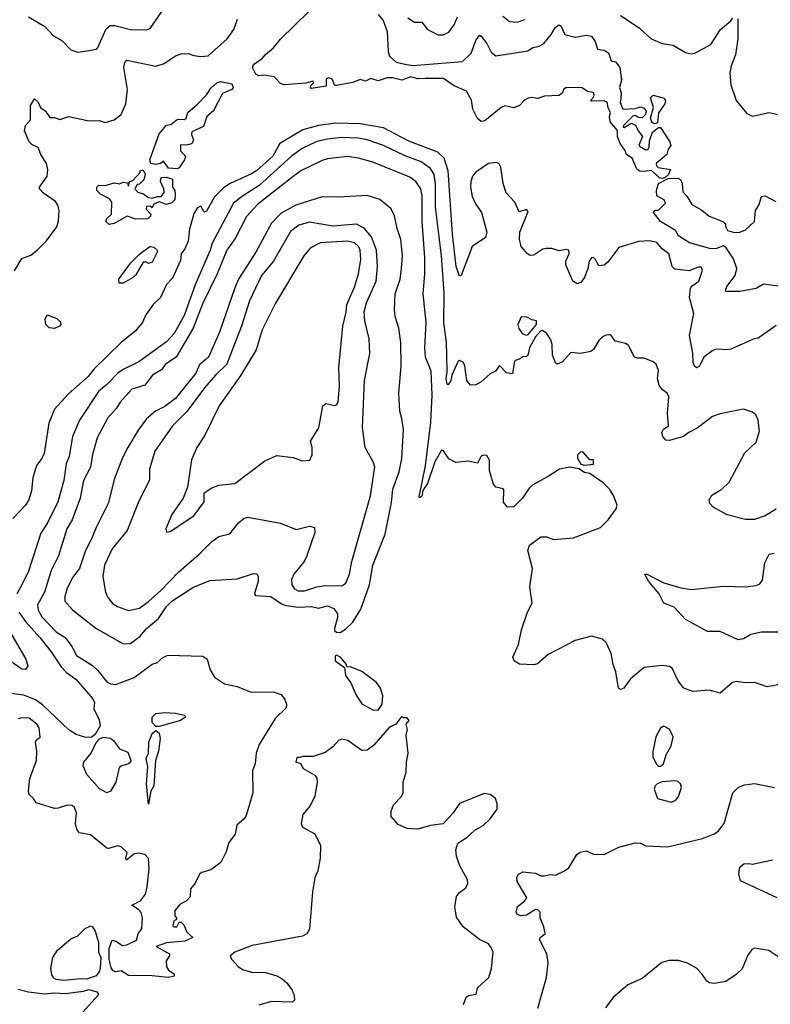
# Model space of a CAD drawing. Extents: x 1690054 to 1842981, y 782881 to 914114.
# Tile 565 of 656: x 1786893 to 1791043, y 859266 to 864710. Entities that reach past the tile are written whole.
import ezdxf

# ---------------------------------------------------------------- set-up
doc = ezdxf.new("R2010")
doc.units = 0

msp = doc.modelspace()

# ---------------------------------------------------------------- linework, layer by layer
at = {"layer": '0CON10XD'}
for points in [[(1786942.5, 864725), (1787032.3, 864672.3), (1787080.7, 864620.7), (1787125.5, 864595.5), (1787175, 864543.8), (1787215, 864530), (1787275, 864540), (1787315, 864548), (1787325, 864556.2), (1787371.2, 864658.8), (1787392.9, 864677.1), (1787418.4, 864678.4), (1787505, 864656.7), (1787595, 864654.3), (1787615, 864662), (1787695, 864778.8)], [(1786865, 863322.1), (1786905, 863389.5), (1786955, 863407.9), (1786989.6, 863435), (1787042.2, 863487.8), (1787098.2, 863565), (1787107.3, 863597.3), (1787111.1, 863655), (1787104.4, 863685), (1787090.8, 863705), (1787025, 863750.6), (1787002, 863775), (1787002, 863785), (1787045.6, 863845), (1787048.2, 863881.8), (1787041.8, 863915), (1787009.1, 863965), (1786995, 864004.2), (1786960.3, 864020.3), (1786945, 864035.7), (1786919.3, 864095), (1786925.3, 864124.7), (1786953.1, 864156.9), (1786952.5, 864235), (1786975, 864272.5), (1786995.8, 864255), (1787008.9, 864225), (1787035, 864204.3), (1787060, 864170), (1787085, 864169.2), (1787115, 864158.8), (1787165, 864174), (1787275, 864151.4), (1787335, 864152), (1787365, 864142), (1787415, 864155.6), (1787453.8, 864186.2), (1787480.5, 864245), (1787489.6, 864325), (1787469.3, 864445), (1787475, 864473.8), (1787485, 864485.8), (1787645, 864453.1), (1787692.4, 864467.6), (1787755, 864509.4), (1787785, 864520.6), (1787825, 864523.1), (1787855, 864511.4), (1787895, 864505.7), (1787935, 864510), (1788039.5, 864605), (1788077.3, 864655), (1788097.3, 864712.7)], [(1790445, 863832.5), (1790430, 863835), (1790387, 863877), (1790345, 863870), (1790322.5, 863872.5), (1790304.2, 863884.2), (1790280, 863945), (1790248.8, 863965), (1790239.3, 863989.3), (1790213.8, 864025), (1790198.9, 864065), (1790198, 864098), (1790158.1, 864145), (1790154.3, 864175), (1790160, 864195), (1790145.7, 864225), (1790140.8, 864255), (1790125, 864260.8), (1790055, 864260), (1790050, 864265), (1790067, 864283), (1790070, 864295), (1790065, 864307.5), (1790033, 864313), (1790003, 864333), (1789915, 864335.7), (1789898.8, 864325), (1789893.3, 864305), (1789875, 864291.2), (1789795, 864286.7), (1789755, 864273.8), (1789725, 864279.4), (1789705, 864276.4), (1789684, 864266), (1789656.2, 864235), (1789625, 864222.9), (1789575, 864234), (1789555, 864224), (1789465, 864151.2), (1789445, 864146.7), (1789425, 864163.3), (1789397.5, 864215), (1789390.7, 864265), (1789364.2, 864315), (1789295, 864345.3), (1789236, 864385), (1789135.8, 864384.2), (1789093.5, 864383.5), (1789055.9, 864394.1), (1789005, 864376.1), (1788955, 864389.5), (1788925, 864388.6), (1788875, 864372.7), (1788835, 864384.3), (1788805, 864370.8), (1788775, 864380), (1788735, 864362.9), (1788645, 864346), (1788635, 864346.7), (1788620.9, 864380.9), (1788602, 864388), (1788587, 864383), (1788587.1, 864342.9), (1788505, 864330), (1788500, 864335), (1788503, 864347), (1788518.3, 864361.7), (1788515, 864370), (1788475, 864358.8), (1788355, 864350), (1788335, 864357.5), (1788300, 864395), (1788243.6, 864403.6), (1788215, 864399.4), (1788198.7, 864408.7), (1788180, 864445), (1788185, 864462.5), (1788235, 864496.7), (1788251.7, 864518.3), (1788296.4, 864553.6), (1788335, 864603.3), (1788491.9, 864755)], [(1788875, 864738.8), (1788901.8, 864705), (1788924.7, 864645), (1788929.6, 864535), (1788937.8, 864507.8), (1788973.8, 864475), (1789023.3, 864463.3), (1789066.5, 864456.5), (1789340.9, 864479.1), (1789390, 864525), (1789414.4, 864595), (1789435, 864623.8), (1789445, 864618.8), (1789475, 864578.6), (1789499.7, 864529.7), (1789525, 864510), (1789702.3, 864537.7), (1789725.8, 864554.2), (1789765, 864563.1), (1789790.7, 864579.3), (1789831.9, 864628.1), (1789855, 864668), (1789875, 864682), (1789885.5, 864675.5), (1789907.5, 864627.5), (1789965, 864614.2), (1790025, 864624), (1790055, 864618.8), (1790075, 864590), (1790086.8, 864546.8), (1790125, 864540.9), (1790147.7, 864527.7), (1790162.9, 864482.9), (1790187.3, 864477.3), (1790211.9, 864445), (1790219.4, 864375), (1790210, 864335), (1790218.5, 864305), (1790216.4, 864275), (1790212.8, 864252.8), (1790227.5, 864215), (1790295, 864219.2), (1790325, 864228.1), (1790345, 864220.8), (1790356, 864205), (1790352.9, 864185), (1790335, 864166.9), (1790315, 864168.5), (1790295, 864180.8), (1790285, 864178.6), (1790231.2, 864125), (1790230, 864115), (1790235, 864113.8), (1790272.9, 864137.1), (1790297.3, 864127.3), (1790312.2, 864095), (1790336, 864065), (1790316.7, 864016.7), (1790320, 864010), (1790355, 863990), (1790365, 863993.3), (1790372.5, 864005), (1790375, 864040), (1790391.9, 864088.1), (1790425, 864113.8), (1790435, 864114), (1790487.5, 864035), (1790493.8, 864015), (1790478.8, 863995), (1790470, 863965), (1790412.5, 863915), (1790413, 863903), (1790423.3, 863893.3), (1790491.7, 863881.7), (1790480, 863855), (1790462.5, 863837.5), (1790445, 863832.5)], [(1789039.8, 864719.8), (1789075, 864695.7), (1789115.8, 864695.8), (1789148, 864655), (1789205.8, 864625.8), (1789235, 864625.8), (1789265, 864642), (1789295, 864682), (1789313.3, 864725)], [(1789565, 864730), (1789600.3, 864700.3), (1789645, 864697.1), (1789685, 864710.6)], [(1790215, 864734.2), (1790318, 864665), (1790385, 864604.4), (1790445, 864579.2), (1790505, 864569.4), (1790575, 864529.4), (1790605, 864522.2), (1790625, 864525.6), (1790715, 864572.2), (1790767.5, 864655), (1790825.5, 864704.5), (1790835, 864721.2)], [(1790864, 864715), (1790863.9, 864605), (1790850, 864515), (1790826.8, 864455), (1790819.6, 864415), (1790825, 864350), (1790855, 864262.5), (1790912.3, 864192.3), (1790945, 864177.5), (1791036.1, 864196.1), (1791085.8, 864185.8)], [(1787764.1, 863885.9), (1787715, 863890), (1787687.5, 863927.5), (1787672.5, 863915), (1787645, 863908.8), (1787617.5, 863915), (1787612.5, 863935), (1787665, 864078.8), (1787705, 864127.1), (1787728.8, 864131.2), (1787765, 864160), (1787805, 864158.8), (1787813.3, 864165), (1787822.1, 864197.9), (1787876.6, 864243.4), (1787926, 864294), (1787949, 864331), (1787985, 864362.9), (1788005, 864368.2), (1788066.2, 864356.2), (1788073.8, 864335), (1788065.6, 864324.4), (1788015, 864301.2), (1787964.6, 864205.4), (1787927.5, 864175), (1787909.7, 864120.3), (1787845, 864090), (1787843.8, 864075), (1787854, 864045), (1787845.6, 864024.4), (1787815, 864016), (1787781.7, 864018.3), (1787782.5, 863985), (1787810, 863955), (1787803.8, 863935), (1787775, 863891.2), (1787764.1, 863885.9)], [(1790405, 864134.2), (1790389.5, 864139.5), (1790381.1, 864165), (1790397.1, 864225), (1790381.2, 864278.8), (1790395, 864292.5), (1790457, 864277), (1790463, 864263), (1790460, 864245), (1790424, 864195), (1790419.4, 864140.6), (1790405, 864134.2)], [(1791075, 863018.8), (1790975, 862950), (1790954.1, 862945.9), (1790825, 862889.2), (1790805, 862884.2), (1790745, 862888.1), (1790725, 862880.6), (1790675.5, 862844.5), (1790650.8, 862795), (1790635, 862786), (1790624.3, 862795), (1790617.1, 862815), (1790614.5, 862865.5), (1790596.6, 862963.4), (1790619.5, 863085), (1790595.8, 863175), (1790601.2, 863225), (1790610.7, 863239.3), (1790647.8, 863265), (1790667.8, 863325), (1790661.1, 863341.1), (1790645, 863342.5), (1790595, 863322), (1790515, 863330), (1790500, 863345), (1790482.5, 863415), (1790445, 863443.5), (1790415, 863478.5), (1790375, 863488.2), (1790315, 863484.5), (1790205, 863450.6), (1790145, 863370), (1790125, 863352), (1790095, 863350), (1790075, 863385.8), (1790065, 863394.4), (1790055, 863393.3), (1790040.8, 863375), (1790033.8, 863335), (1790015.4, 863284.6), (1789995, 863257.5), (1789975, 863250), (1789951.4, 863265), (1789912.7, 863355), (1789912.7, 863375), (1789931.8, 863415), (1789928.8, 863435), (1789915, 863440), (1789875, 863432.2), (1789835, 863445.5), (1789803.3, 863445), (1789785, 863440.5), (1789735, 863408.3), (1789716.2, 863406.2), (1789701.2, 863415), (1789666.4, 863456.4), (1789656.1, 863496.1), (1789657.5, 863535), (1789705, 863650), (1789695, 863660), (1789655, 863647.5), (1789630.7, 863700.7), (1789583, 863753), (1789566.9, 863805), (1789553.6, 863895), (1789543.8, 863913.8), (1789529.8, 863919.8), (1789485.5, 863914.5), (1789415, 863868), (1789397.1, 863845), (1789386.9, 863815), (1789385.7, 863784.3), (1789395, 863733.3), (1789411.4, 863695), (1789446.5, 863645), (1789476, 863535), (1789468, 863505), (1789395, 863456.7), (1789340.3, 863309.7), (1789335, 863297.5), (1789325, 863292.5), (1789306.6, 863345), (1789286.4, 863523.6), (1789261.1, 863875), (1789240, 863945), (1789205, 863977.4), (1789045, 864038.5), (1788905, 864112.7), (1788775, 864133.4), (1788641.1, 864138.9), (1788545, 864124.7), (1788458.4, 864101.6), (1788331.9, 864025), (1788291.9, 863955), (1788205, 863876.9), (1788175, 863857.5), (1788056.3, 863803.6), (1788020.1, 863779.9), (1787970.3, 863729.8), (1787925, 863652), (1787915, 863646.7), (1787910.5, 863650.5), (1787895, 863680), (1787875, 863668.6), (1787855, 863636), (1787832.4, 863552.4), (1787824.3, 863485.7), (1787806.7, 863443.3), (1787785.6, 863415), (1787781.5, 863378.5), (1787738.7, 863281.4), (1787705, 863246.2), (1787672.2, 863175), (1787631.2, 863135), (1787591.4, 863078.6), (1787572, 863035), (1787532.1, 862987.9), (1787453.9, 862926.1), (1787305, 862780), (1787272.2, 862737.8), (1787160.8, 862639.2), (1787085, 862556.2), (1787055, 862480), (1787028, 862312), (1787016.4, 862283.6), (1786985.5, 862244.5), (1786965, 862177.5), (1786958.5, 862105), (1786943.8, 862055), (1786925, 862025.6), (1786855, 861951.4)], [(1790955, 861947.3), (1790905, 861947.1), (1790805, 861972), (1790726.9, 862015), (1790709.4, 862035), (1790705.7, 862055), (1790718.9, 862081.1), (1790774.7, 862115.3), (1790815, 862152.9), (1790901.9, 862315), (1790965, 862373.8), (1790982.5, 862435), (1790976, 862495), (1790963.3, 862525), (1790945, 862540), (1790895, 862556), (1790765, 862531.4), (1790723.8, 862516.2), (1790638.9, 862451.1), (1790591.9, 862428.1), (1790563.8, 862405), (1790485, 862383.3), (1790465.6, 862385.6), (1790448.6, 862405), (1790443.1, 862425), (1790450.8, 862445), (1790480.4, 862465), (1790475.5, 862534.5), (1790481.4, 862625), (1790472, 862645), (1790445, 862665.8), (1790428.9, 862688.9), (1790418.9, 862725), (1790425, 862770), (1790411.2, 862805), (1790395, 862819.2), (1790345, 862838.8), (1790308.3, 862838.3), (1790292.5, 862845), (1790259.5, 862909.5), (1790245, 862920), (1790185, 862933.3), (1790165, 862962.5), (1790155, 862967.5), (1790135, 862966.7), (1790115, 862956.7), (1790095, 862936.7), (1790065, 862886.7), (1790050, 862875), (1789994.5, 862864.5), (1789940, 862870), (1789895, 862818.8), (1789865, 862806.2), (1789855, 862812.5), (1789838, 862855), (1789836.2, 862915), (1789829.5, 862939.5), (1789805, 862977.5), (1789785, 862990), (1789775, 862990), (1789743.9, 862956.1), (1789711.2, 862895), (1789702.5, 862855), (1789695, 862847.5), (1789673, 862847), (1789660, 862835), (1789633.3, 862825), (1789626.7, 862815), (1789618.3, 862751.7), (1789585, 862757.5), (1789545, 862797.5), (1789523.3, 862766.7), (1789495, 862752.5), (1789445, 862708), (1789415, 862691.2), (1789385, 862690), (1789366, 862715), (1789355, 862796.7), (1789345, 862816.2), (1789325, 862825.8), (1789315, 862818), (1789282.4, 862745), (1789277.6, 862715), (1789261.3, 862691.3), (1789255.8, 862695.8), (1789251.3, 862725), (1789256.6, 862763.4), (1789255.2, 862855), (1789252.6, 862925), (1789237.5, 863035), (1789240.5, 863200.5), (1789226, 863405), (1789191.9, 863675), (1789192.4, 863802.4), (1789183.8, 863855), (1789165, 863886.8), (1789113.3, 863923.3), (1789025, 863956.7), (1788905, 864014.2), (1788815, 864046.1), (1788765.6, 864055.6), (1788675, 864058.8), (1788595, 864050.4), (1788535, 864036.1), (1788455, 863998.4), (1788395, 863954.8), (1788216.3, 863793.7), (1788125, 863735.2), (1788075.9, 863695), (1787956.7, 863475), (1787947, 863435), (1787862.6, 863245), (1787802.2, 863075), (1787747.8, 862975), (1787705, 862928.2), (1787552.3, 862817.7), (1787465, 862776), (1787436.2, 862755), (1787375, 862692.2), (1787328.2, 862655), (1787224.6, 862495), (1787185.4, 862405), (1787165.9, 862295), (1787149.2, 862255), (1787137.1, 862162.9), (1787103.8, 862045), (1787045, 861924.2), (1787009.3, 861870.7), (1786939.6, 861655), (1786895, 861568.5), (1786877.4, 861535)], [(1791105, 861036), (1791025, 861021.4), (1790955.5, 861045.5), (1790905, 861044.4), (1790855, 861050.5), (1790833.8, 861046.2), (1790765, 860985.8), (1790705, 861003.1), (1790615, 860995.4), (1790564.4, 861015), (1790533.8, 861055), (1790500, 861125), (1790485, 861133.1), (1790445, 861139.4), (1790345, 861128), (1790270, 861065), (1790232.5, 861015), (1790215, 861006.7), (1790203.8, 861015), (1790188.9, 861105), (1790173.3, 861145), (1790163.3, 861205), (1790135, 861266.2), (1790115.7, 861285.7), (1790055, 861301.2), (1789965, 861278.6), (1789815, 861201.2), (1789755, 861148.8), (1789735, 861143.8), (1789656.4, 861146.4), (1789627.5, 861165), (1789620, 861185), (1789651.2, 861255), (1789667, 861337), (1789700, 861435), (1789726.5, 861485), (1789713.8, 861575), (1789727.5, 861675), (1789702.5, 861775), (1789712.5, 861805), (1789775, 861850), (1789805, 861850), (1789845, 861836.7), (1789955, 861846.2), (1790105, 861903.3), (1790145.8, 861944.2), (1790191.2, 862005), (1790196.1, 862026.1), (1790178.8, 862075), (1790155, 862113.3), (1790119.3, 862149.3), (1790045, 862201.2), (1790015, 862206.7), (1789985, 862226.7), (1789935, 862235.8), (1789876.7, 862225), (1789815, 862184), (1789730.9, 862139.1), (1789709.5, 862120.5), (1789673.3, 862065), (1789625, 862016.7), (1789590, 862015), (1789568.3, 862041.7), (1789570, 862110), (1789566, 862116), (1789526, 862126), (1789512.3, 862142.3), (1789491.2, 862215), (1789491.2, 862275), (1789475, 862300), (1789457, 862303), (1789445, 862297.5), (1789425, 862257.5), (1789375, 862269.2), (1789305, 862262.5), (1789265, 862281.4), (1789235.5, 862325.5), (1789225, 862330.8), (1789189, 862265), (1789147.3, 862145), (1789122.5, 862107.5), (1789116, 862075), (1789105, 862066), (1789101.5, 862071.5), (1789137.3, 862242.7), (1789166.2, 862485), (1789174.4, 862635), (1789167.1, 862767.1), (1789137.3, 862845), (1789132.3, 862895), (1789140, 863035), (1789123.2, 863195), (1789133.5, 863305), (1789132.9, 863395), (1789117.5, 863595), (1789118.7, 863735), (1789110.8, 863775), (1789083.9, 863815), (1789049.7, 863839.7), (1788845, 863921.8), (1788766.7, 863945), (1788705, 863953.9), (1788595, 863940.6), (1788565, 863931.8), (1788448.1, 863875), (1788395, 863836.1), (1788210.4, 863689.6), (1788147.8, 863622.2), (1788085, 863500), (1788038.4, 863435), (1787984.7, 863305), (1787905, 863142.2), (1787852.8, 863005), (1787758.4, 862845), (1787699.2, 862805), (1787676.8, 862775), (1787627.1, 862745), (1787585, 862689.6), (1787513, 862667), (1787449.1, 862595), (1787427.9, 862562.1), (1787381.1, 862508.9), (1787321.7, 862398.3), (1787295.3, 862305.3), (1787283.8, 862236.2), (1787246.8, 862163.2), (1787227.5, 862065), (1787183.3, 861945), (1787154.1, 861895), (1787107.8, 861745), (1787067.3, 861665), (1787030.8, 861545), (1786991.2, 861475), (1786995.3, 861445), (1787015, 861409.2), (1787095.4, 861325), (1787145, 861293.8), (1787181.2, 861245), (1787206.4, 861195), (1787295, 861139.2), (1787325, 861111.8), (1787375, 861048.5), (1787395, 861037.9), (1787425, 861034.5), (1787526, 861074), (1787625, 861147.5), (1787655, 861156.7), (1787679.1, 861180.9), (1787712.7, 861197.3), (1787905, 861190.3), (1787929.6, 861175), (1787946.1, 861116.1), (1787970, 861075), (1788025, 861037.7), (1788095, 861023.2), (1788172.8, 860992.8), (1788295, 860993.1), (1788338.8, 860978.8), (1788357.8, 860955), (1788368, 860925), (1788366.7, 860905), (1788305, 860845.6), (1788216.7, 860703.3), (1788200.9, 860655), (1788194.2, 860595.8), (1788180.3, 860559.7), (1788182, 860435), (1788145, 860310), (1788135, 860292.5), (1788093, 860257), (1788083.9, 860206.1), (1788049.3, 860160.7), (1788035, 860110), (1788005, 860050), (1787950.7, 860009.3), (1787900, 859995), (1787887.5, 859985), (1787863.6, 859936.4), (1787837.5, 859905), (1787835, 859860), (1787813, 859837), (1787780.7, 859819.3), (1787750, 859785), (1787750, 859755), (1787760, 859745), (1787760, 859735), (1787745, 859727.5), (1787740, 859700), (1787745, 859694), (1787762.5, 859695), (1787775, 859720), (1787785, 859720), (1787800, 859705), (1787817.5, 859665), (1787850, 859635), (1787806.7, 859615), (1787705, 859606.7), (1787647.5, 859585), (1787720.8, 859545), (1787720.8, 859535), (1787703.2, 859506.8), (1787704.2, 859474.2), (1787715, 859455.7), (1787746.7, 859435), (1787748, 859422), (1787715, 859414.4), (1787625, 859424.6), (1787495, 859425.3), (1787455, 859450.6), (1787425, 859445.3), (1787410.5, 859450.5), (1787398.6, 859468.6), (1787387.2, 859515), (1787387.7, 859575), (1787405, 859620), (1787425, 859616.2), (1787461.7, 859591.7), (1787485, 859595.7), (1787538.5, 859621.5), (1787548.6, 859655), (1787568.8, 859685), (1787572.5, 859745), (1787564.4, 859774.4), (1787550.6, 859790.6), (1787512.5, 859815), (1787561.8, 859838.2), (1787587.9, 859875), (1787598.5, 859915), (1787609.7, 860015), (1787605, 860072), (1787585, 860094.4), (1787547.3, 860102.7), (1787524, 860096), (1787483, 860063), (1787480, 860075), (1787487.5, 860105), (1787455, 860137.5), (1787435, 860142.5), (1787385, 860127.5), (1787375, 860130), (1787285, 860203.3), (1787222.5, 860215), (1787208.8, 860235), (1787202, 860265), (1787207.5, 860325), (1787195.7, 860355), (1787182.5, 860365), (1787155, 860368), (1787105, 860350), (1787085, 860348.8), (1786985, 860380), (1786970, 860405), (1786946.4, 860426.4), (1786941.2, 860445), (1786950, 860515), (1786985.5, 860615)], [(1787388.3, 863578.3), (1787370, 863595), (1787375, 863610), (1787400, 863635), (1787401.7, 863701.7), (1787389.3, 863719.3), (1787340, 863745), (1787320, 863765), (1787320, 863785), (1787330, 863795), (1787365, 863792.5), (1787415, 863808), (1787445, 863802.5), (1787465, 863812.5), (1787488.3, 863808.3), (1787495, 863790), (1787500, 863815), (1787518.3, 863821.7), (1787560, 863865), (1787560, 863875), (1787575, 863880), (1787586.2, 863856.2), (1787580, 863825), (1787555, 863800), (1787541.7, 863798.3), (1787530, 863775), (1787546.4, 863756.4), (1787578.1, 863748.1), (1787605, 863726.7), (1787625, 863723.3), (1787655, 863733.3), (1787675, 863732.5), (1787692, 863755), (1787690, 863775), (1787672, 863815), (1787675, 863836.7), (1787705, 863840), (1787738, 863828), (1787737.5, 863785), (1787750, 863765), (1787752.5, 863745), (1787750, 863715), (1787735, 863698), (1787705, 863688), (1787665, 863702.5), (1787635, 863690), (1787625, 863670), (1787615, 863680), (1787595, 863677.5), (1787593, 863663), (1787617.5, 863635), (1787617, 863623), (1787601.7, 863608.3), (1787535, 863606.7), (1787487, 863623), (1787415, 863583.3), (1787388.3, 863578.3)], [(1791086.4, 863236.4), (1791005, 863247.5), (1790965.3, 863224.7), (1790875, 863207.5), (1790797.5, 863207.5), (1790794.5, 863215), (1790803.2, 863235), (1790848.4, 863295), (1790857.2, 863335), (1790838.6, 863388.6), (1790799.6, 863449.6), (1790785, 863460.5), (1790745, 863444.2), (1790715, 863442.6), (1790596.3, 863476.3), (1790535.6, 863515), (1790519.2, 863545), (1790436.7, 863595), (1790396.7, 863645), (1790405, 863657.5), (1790425, 863657.5), (1790463.8, 863695), (1790456.2, 863715), (1790416.4, 863736.4), (1790413.1, 863765), (1790425.4, 863804.6), (1790477.5, 863832.5), (1790533.8, 863833.8), (1790546.4, 863826.4), (1790555.6, 863805), (1790558.8, 863758.8), (1790580.8, 863735), (1790608.7, 863688.7), (1790665, 863657.2), (1790705, 863623.1), (1790780, 863595), (1790793.5, 863583.5), (1790796.5, 863563.5), (1790806.9, 863545), (1790845, 863533), (1790874.8, 863535.2), (1790905, 863547.9), (1790955.2, 863594.8), (1790961.8, 863655), (1790981.8, 863688.2), (1790995, 863733.3), (1791015, 863735.8), (1791074.4, 863704.4)], [(1787465, 861259.1), (1787505, 861261.5), (1787559, 861301), (1787595, 861344.5), (1787660.8, 861399.2), (1787704.6, 861465), (1787735, 861495.5), (1787849.7, 861570.3), (1787945, 861609.2), (1788095, 861619.3), (1788185, 861648.8), (1788205, 861647.1), (1788212.4, 861632.4), (1788211.5, 861605), (1788192, 861535), (1788196.4, 861526.4), (1788281.7, 861521.7), (1788340.4, 861480.4), (1788365, 861471.5), (1788435, 861461.4), (1788505.8, 861465.8), (1788545, 861456.7), (1788595, 861470), (1788629.2, 861455), (1788650, 861425), (1788650, 861405), (1788633.3, 861343.3), (1788633.6, 861333.6), (1788645, 861323.1), (1788665, 861321.5), (1788695, 861339.5), (1788735, 861379.5), (1788778.9, 861451.1), (1788826.6, 861585), (1788845.3, 861695), (1788913.9, 861865), (1788949.1, 862040.9), (1788955.4, 862115), (1788990.6, 862209.4), (1789005.8, 862284.2), (1789014.4, 862445), (1789006.7, 862505), (1788994.5, 862545), (1788989.5, 862645), (1789002.4, 862795), (1789000.3, 862925), (1788988.5, 863005), (1788968.3, 863068.3), (1788965.3, 863105.3), (1788968.6, 863195), (1788995.9, 863275), (1789004.7, 863335), (1789010, 863405), (1789000.3, 863495), (1788979.3, 863555), (1788966.2, 863625), (1788946.7, 863665), (1788885, 863716.4), (1788815, 863737.9), (1788655, 863729.2), (1788565, 863730.8), (1788420, 863685), (1788339.6, 863640.4), (1788284.8, 863585.2), (1788197.8, 863425), (1788103.5, 863275), (1788083, 863227), (1787997.7, 862982.3), (1787936.2, 862843.8), (1787887.6, 862802.4), (1787867.5, 862755), (1787754.6, 862615), (1787695, 862571.2), (1787643.7, 862546.4), (1787595, 862503.3), (1787548.7, 862441.3), (1787491.9, 862345), (1787462, 862288), (1787416.6, 862173.4), (1787382.9, 862035), (1787315, 861902.5), (1787290.6, 861839.4), (1787256.8, 861775), (1787224.1, 861675.9), (1787185, 861625.6), (1787156, 861565), (1787143.6, 861523.6), (1787143.3, 861495), (1787185, 861447.5), (1787314.3, 861345), (1787465, 861259.1)], [(1787495, 861444.5), (1787555, 861456.9), (1787605, 861493.1), (1787673.9, 861555), (1787772.1, 861657.9), (1787885.2, 861754.8), (1787955, 861824.6), (1787995, 861852.1), (1788055, 861866.7), (1788102, 861928), (1788135, 861954.3), (1788155, 861960), (1788335, 861925.6), (1788421.5, 861891.5), (1788495, 861909.2), (1788522.3, 861902.3), (1788525.7, 861875), (1788481.1, 861745), (1788465.5, 861715), (1788408.2, 861645), (1788396.2, 861615), (1788398.6, 861585), (1788413.1, 861563.1), (1788433.2, 861553.2), (1788468.1, 861551.9), (1788535, 861573.6), (1788585, 861581.9), (1788675, 861580), (1788695.9, 861594.1), (1788716.1, 861645), (1788728.5, 861715), (1788832.6, 862077.4), (1788857.1, 862237.1), (1788848.2, 862265), (1788803.9, 862345), (1788788.2, 862455), (1788799.2, 862715), (1788829.4, 862865), (1788825.8, 862945), (1788801.4, 863045), (1788798.4, 863095), (1788811.3, 863145), (1788863.8, 863265), (1788872, 863345), (1788865.2, 863435.2), (1788838.8, 863508.8), (1788797.2, 863557.2), (1788755, 863580), (1788625, 863568.8), (1788495, 863590), (1788436.8, 863573.2), (1788390.7, 863539.3), (1788296.7, 863375), (1788230.6, 863295), (1788163.5, 863156.5), (1788118.8, 863015), (1788081.7, 862921.7), (1788038.8, 862805), (1787975, 862744.7), (1787915, 862674.6), (1787818.7, 862545), (1787737.7, 862465), (1787640, 862325), (1787611.2, 862225), (1787610, 862165), (1787552.1, 862047.9), (1787487.5, 861885), (1787403.8, 861785), (1787361.1, 861695), (1787352.4, 861632.4), (1787367.1, 861545), (1787379.6, 861515), (1787407, 861483), (1787434, 861465), (1787495, 861444.5)], [(1787465, 863253.3), (1787443.6, 863253.6), (1787441.2, 863275), (1787505, 863363.3), (1787555, 863413.3), (1787595, 863443.3), (1787615, 863456.2), (1787635, 863452.5), (1787652.5, 863435), (1787652.5, 863425), (1787625, 863370), (1787605, 863362.5), (1787595, 863370), (1787575, 863370), (1787535, 863300), (1787517, 863283), (1787465, 863253.3)], [(1787705, 861877.5), (1787725, 861880.8), (1787855, 861967.5), (1787912.5, 862045), (1787912.5, 862095), (1787955, 862122), (1787995, 862136.7), (1788082.5, 862145), (1788249.3, 862270.7), (1788315, 862300), (1788405, 862288.8), (1788455, 862271.2), (1788497.5, 862275), (1788510, 862305), (1788510, 862345), (1788500.7, 862379.3), (1788547, 862453), (1788568.6, 862575), (1788585, 862587.5), (1788635, 862576.2), (1788645, 862580), (1788654.2, 862595.8), (1788660.4, 862685), (1788657.3, 862785), (1788680, 863015), (1788697.2, 863092.7), (1788702.1, 863135), (1788745, 863230.8), (1788766.6, 863305), (1788779.3, 863385), (1788775.3, 863435), (1788767.2, 863455), (1788745, 863476), (1788704.7, 863484.7), (1788555, 863476.2), (1788501.3, 863448.7), (1788463.9, 863405), (1788307.8, 863142.2), (1788233.1, 862995), (1788201.2, 862885), (1788114.8, 862745.2), (1787995.6, 862575.6), (1787915, 862409.2), (1787872.9, 862345), (1787843, 862277), (1787820.8, 862125), (1787796.2, 862063.8), (1787734.4, 861975), (1787700.8, 861895), (1787705, 861877.5)], [(1787085, 863002.2), (1787056.1, 863006.1), (1787038.1, 863025), (1787033.1, 863055), (1787045, 863078.8), (1787098.3, 863058.3), (1787119.5, 863039.5), (1787120, 863025), (1787113.5, 863016.5), (1787085, 863002.2)], [(1789695, 862966), (1789705, 862970), (1789750, 863025), (1789750, 863045), (1789725, 863050), (1789696.1, 863066.1), (1789665, 863067.5), (1789648, 863025), (1789651.9, 863001.9), (1789673.1, 862973.1), (1789695, 862966)], [(1790015, 862246.7), (1790065, 862253.3), (1790065, 862276.7), (1790045, 862277.5), (1790008.3, 862318.3), (1789995, 862320), (1789977.5, 862305), (1789977.5, 862285), (1789995, 862252.5), (1790015, 862246.7)], [(1791075, 862004.5), (1791015, 861966.9), (1790955, 861947.3)], [(1791153.8, 861323.8), (1790995, 861324.5), (1790935, 861311.1), (1790895, 861287.1), (1790865, 861281.9), (1790765, 861327.5), (1790695, 861328), (1790574.4, 861394.4), (1790512.1, 861462.1), (1790455, 861483.8), (1790429.4, 861535), (1790370, 861605), (1790350, 861645), (1790360, 861645), (1790455, 861597.1), (1790548.6, 861568.6), (1790605, 861560.5), (1790785, 861577.9), (1790905, 861574.5), (1790965, 861582.5), (1790985, 861591.2), (1790999.1, 861610.9), (1791013.2, 861706.8), (1791037.5, 861755), (1791065, 861761.2)], [(1786762.8, 861452.8), (1786926.9, 861175), (1786938, 861135), (1786925, 861116.7), (1786905, 861118.9), (1786845, 861161.4)], [(1786887.9, 861435), (1786925, 861382.7), (1787004.2, 861295), (1787066.4, 861215), (1787122.2, 861132.2), (1787151.7, 861101.7), (1787205, 861062.2), (1787297.1, 860955), (1787306, 860935), (1787302.7, 860897.3), (1787331.8, 860841.8), (1787338, 860805), (1787311.3, 860758.7), (1787287.8, 860742.2), (1787252.7, 860742.7), (1787205, 860757.5), (1787165, 860784.5), (1787020.9, 860920.9), (1786980.5, 860950.5), (1786915.2, 860975.2), (1786845, 860983.8)], [(1788875, 860893.3), (1788896.2, 860925), (1788901.7, 860971.7), (1788888, 861015), (1788865.6, 861045.6), (1788785, 861106.2), (1788725, 861130), (1788701.7, 861131.7), (1788700, 861145), (1788665.9, 861185.9), (1788645, 861196.7), (1788637, 861193), (1788637.5, 861165), (1788688.3, 861128.3), (1788693.8, 861085), (1788724.1, 861044.1), (1788752.5, 860975), (1788785, 860926.7), (1788845, 860893.8), (1788875, 860893.3)], [(1786985.5, 860615), (1786988.2, 860665), (1786980, 860715), (1786985, 860727.5), (1787006.7, 860743.3), (1787000.6, 860795), (1786988.8, 860815), (1786945, 860847.4), (1786905, 860850), (1786885, 860844.6)], [(1787645, 860802), (1787624.6, 860825), (1787625, 860853.3), (1787645, 860874.2), (1787695, 860879.4), (1787755, 860876.7), (1787802.5, 860865), (1787812.5, 860855), (1787782.5, 860835), (1787665, 860802.9), (1787645, 860802)], [(1789346.7, 859265), (1789361.2, 859305), (1789375, 859315.7), (1789416.9, 859323.1), (1789425, 859356.7), (1789486, 859415), (1789501.4, 859465), (1789510, 859555), (1789500.6, 859580.6), (1789485, 859600.6), (1789434.7, 859624.7), (1789344, 859694), (1789307.4, 859747.4), (1789298.2, 859805), (1789307.8, 859862.2), (1789325, 859884.2), (1789359.4, 859910.6), (1789370.8, 859935), (1789369.2, 859955), (1789324.5, 860035), (1789308.5, 860085), (1789305, 860120), (1789315, 860157.5), (1789365, 860188.9), (1789410.2, 860229.8), (1789456.2, 860255), (1789495, 860291.2), (1789532, 860345), (1789532, 860375), (1789523.8, 860405), (1789495, 860425.6), (1789461.2, 860431.2), (1789323.9, 860376.1), (1789290, 860325), (1789235, 860263.3), (1789165, 860254), (1789095, 860234), (1789035, 860238), (1788985, 860261.2), (1788946, 860305), (1788946, 860335), (1788960.3, 860369.7), (1789003.3, 860415), (1789013.3, 860435), (1789013.8, 860495), (1789030, 860550), (1789031.2, 860605), (1789041.4, 860655), (1789030, 860755), (1789037.5, 860785), (1789030, 860815), (1789046.1, 860836.1), (1789035, 860850), (1789015, 860850), (1789005, 860860), (1788972.5, 860815), (1788935, 860797.5), (1788851.2, 860698.8), (1788815, 860671.2), (1788785, 860668.8), (1788706.7, 860725), (1788675, 860732), (1788655.9, 860724.1), (1788625, 860690), (1788581.7, 860658.3), (1788515, 860636.7), (1788457, 860637), (1788445, 860630), (1788425, 860630), (1788420, 860605), (1788445, 860600), (1788448.3, 860591.7), (1788460.7, 860570.7), (1788525, 860533.3), (1788535.8, 860515.8), (1788538.6, 860495), (1788525.7, 860415), (1788498, 860362), (1788458.1, 860315), (1788450, 860265), (1788457.5, 860245), (1788525, 860209.2), (1788555.7, 860145), (1788554.4, 860075), (1788540.6, 860005), (1788524.3, 859965), (1788512.5, 859887.5), (1788495, 859682.5), (1788480.3, 859655), (1788457.5, 859642.5), (1788178.9, 859591.1), (1788082, 859555), (1788057.5, 859535), (1788064, 859515), (1788100.8, 859475), (1788125, 859458.1), (1788175, 859444.4), (1788251.9, 859441.9), (1788315, 859422.9), (1788345, 859406.9), (1788369.2, 859385), (1788399.2, 859345), (1788411.2, 859315), (1788411.7, 859288.3), (1788401.7, 859278.3), (1788285, 859282.5), (1788215, 859260.6)], [(1790435, 860582.5), (1790452.5, 860595), (1790466.7, 860645), (1790494, 860695), (1790506, 860745), (1790485, 860786.7), (1790455, 860803.3), (1790435, 860792.5), (1790410, 860745), (1790393, 860663), (1790393.6, 860633.6), (1790412.5, 860595), (1790425, 860582.5), (1790435, 860582.5)], [(1787375, 860435.5), (1787335, 860457.5), (1787265, 860537.1), (1787243.8, 860585), (1787248.4, 860605), (1787287.6, 860655), (1787316.1, 860713.9), (1787335, 860733.8), (1787355, 860743.4), (1787395, 860737.5), (1787413.3, 860723.3), (1787445, 860678.6), (1787491, 860661), (1787507.1, 860615), (1787505.7, 860604.3), (1787495.5, 860595), (1787458, 860585), (1787443.1, 860575), (1787423.8, 860495), (1787395, 860444.4), (1787375, 860435.5)], [(1787605, 860372.5), (1787593.3, 860485), (1787601.5, 860581.5), (1787593, 860625), (1787605.3, 860655), (1787606.2, 860715), (1787625, 860763.3), (1787645, 860779.2), (1787664.6, 860764.6), (1787669.1, 860735), (1787661.1, 860665), (1787644.5, 860615), (1787634.7, 860475), (1787618.5, 860445), (1787605, 860372.5)], [(1789758.6, 859245), (1789805.6, 859415), (1789815.7, 859495), (1789807.5, 859545), (1789767.5, 859625), (1789770, 859635), (1789797.5, 859655), (1789790, 859695), (1789770, 859745), (1789770, 859775), (1789758.3, 859788.3), (1789745, 859790), (1789695, 859760), (1789665, 859756.2), (1789645, 859763.3), (1789638.8, 859775), (1789645, 859806.7), (1789683.9, 859836.1), (1789696.7, 859855), (1789644.2, 859945), (1789641.7, 859968.3), (1789650, 859985), (1789675, 859998), (1789745, 859991.2), (1789775, 859976.7), (1789793.6, 859976.4), (1789825, 859983.3), (1789855, 859980), (1789905, 860003.3), (1789928.8, 860021.2), (1789972.5, 860095), (1789992.4, 860107.6), (1790025.3, 860115.3), (1790065, 860096.8), (1790125, 860093.9), (1790205.2, 860134.8), (1790295, 860159.5), (1790325, 860156.7), (1790355, 860142.9), (1790475, 860137.5), (1790667.4, 860182.6), (1790735, 860208.9), (1790757.1, 860225), (1790787.8, 860265), (1790835.7, 860435), (1790865, 860464.3), (1790900.5, 860479.5), (1790956.3, 860486.3), (1791065.7, 860464.3)], [(1790495, 860384), (1790520, 860395), (1790536, 860415), (1790552, 860465), (1790545.8, 860485.8), (1790529.5, 860499.5), (1790515, 860501.2), (1790445, 860495.8), (1790416.7, 860485), (1790406.7, 860475), (1790401.2, 860455), (1790420, 860405), (1790495, 860384)], [(1791080, 859855), (1790878.1, 859948.1), (1790869.4, 859985), (1790873.8, 860025), (1790896.8, 860043.2), (1790925, 860044.3), (1790945, 860041.9), (1791055, 860064.2)], [(1787135, 859397.1), (1787094.1, 859404.1), (1787081.4, 859411.4), (1787069.9, 859429.9), (1787064.6, 859464.6), (1787076.4, 859525), (1787101.9, 859565), (1787175, 859628), (1787215, 859645.7), (1787255, 859685.7), (1787285, 859700), (1787295.3, 859695.3), (1787311.1, 859671.1), (1787328.1, 859608.1), (1787328.4, 859555), (1787341.7, 859525), (1787338.3, 859465), (1787333.3, 859445), (1787316.8, 859423.2), (1787265, 859404.7), (1787232.5, 859407.5), (1787135, 859397.1)], [(1791142.1, 859492.1), (1791035, 859563.8), (1790955, 859576.2), (1790940.5, 859569.5), (1790916.2, 859535), (1790887.9, 859462.1), (1790855, 859431.2), (1790796.8, 859393.2), (1790731.7, 859381.7), (1790705.9, 859385.9), (1790691.2, 859395), (1790664, 859435), (1790635, 859466.2), (1790585, 859493.3), (1790535, 859509.2), (1790482.3, 859507.7), (1790443, 859497), (1790335, 859408.8), (1790255, 859373.8), (1790175, 859303.8), (1790132.4, 859247.6)], [(1786885, 859350.4), (1786942.5, 859335), (1787030, 859325), (1787085, 859329.6), (1787145.3, 859325.3), (1787245, 859338.1), (1787275, 859348.8), (1787319.2, 859335), (1787326.9, 859325), (1787324.4, 859315), (1787225.6, 859205)]]:
    msp.add_lwpolyline(points, dxfattribs=at)

doc.saveas('drawing.dxf')
